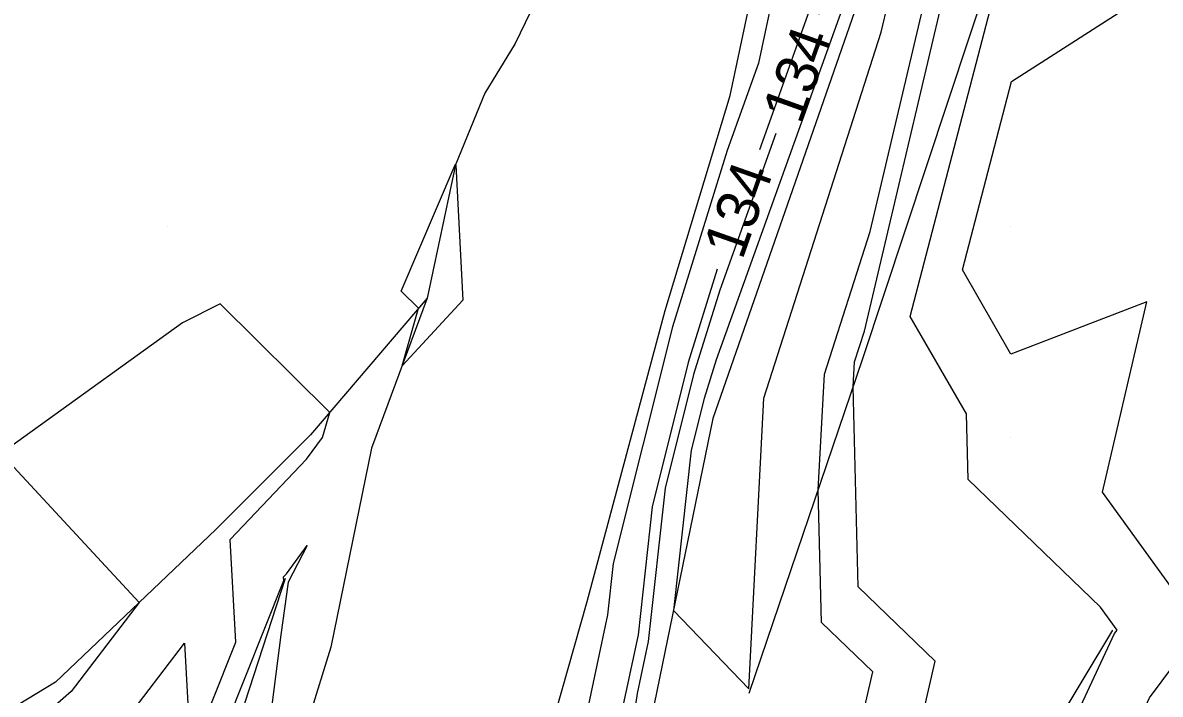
# Model space of a CAD drawing. Extents: x 2354170 to 2357230, y 866100 to 868290.
# Drawn here: x 2354863.1 to 2354917, y 867687.8 to 867719.7 of the extents above; entities that cross this region are included whole.
import ezdxf

# ---------------------------------------------------------------- set-up
doc = ezdxf.new("R2010")
doc.units = 0
for name, color, linetype in [('Default', 7, 'Continuous'), ('DTM Contours Minor', 7, 'Continuous'), ('DTM Contours Minor Text', 7, 'Continuous'), ('Exist DTM QL2 LIDAR Elevation Point', 7, 'Continuous'), ('PH Exist DTM Breakline', 7, 'Continuous')]:
    doc.layers.add(name, color=color, linetype=linetype)

msp = doc.modelspace()

# ---------------------------------------------------------------- linework, layer by layer
at = {"layer": 'Default'}
for points in [[(2354902.556, 867703.609), (2354903.024, 867705.067), (2354907.724, 867725.001), (2354909.081, 867733.361), (2354912.719, 867745.58), (2354915.178, 867755.069), (2354913.894, 867755.934), (2354911.171, 867752.17), (2354910.188, 867749.057), (2354908.62, 867745.558), (2354903.304, 867729.381), (2354901.796, 867726.502), (2354900.567, 867720.708), (2354898.045, 867713.672)], [(2354897.535, 867688.099), (2354898.255, 867701.892), (2354903.819, 867719.241), (2354905.138, 867724.836), (2354905.519, 867727.183), (2354912.109, 867749.322), (2354912.453, 867750.647), (2354912.274, 867750.767), (2354911.893, 867750.242), (2354911.756, 867749.807), (2354911.537, 867749.319), (2354903.897, 867726.066), (2354903.474, 867725.257), (2354903.129, 867723.631), (2354895.989, 867703.713), (2354895.421, 867701.88), (2354894.805, 867699.42), (2354893.965, 867691.829), (2354897.535, 867688.099)], [(2354900.118, 867727.746), (2354898.006, 867717.785), (2354896.518, 867713.636), (2354893.924, 867705.272), (2354891.116, 867694.047), (2354890.847, 867691.617), (2354889.042, 867683.114)], [(2354896.674, 867646.917), (2354897.558, 867647.236), (2354898.231, 867647.678), (2354898.833, 867648.209), (2354899.342, 867648.845), (2354899.757, 867649.568), (2354899.315, 867653.121), (2354899.428, 867653.378), (2354899.407, 867653.583), (2354899.595, 867653.95), (2354900.621, 867661.307), (2354900.885, 867661.78), (2354904.867, 867670.758), (2354908.228, 867677.692), (2354909.15, 867678.977), (2354909.834, 867679.906), (2354914.885, 867690.723), (2354915.009, 867690.89), (2354914.215, 867691.987), (2354907.945, 867698.041), (2354907.868, 867701.141), (2354905.197, 867705.767), (2354910.022, 867724.33)], [(2354897.136, 867646.092), (2354897.849, 867646.349), (2354898.716, 867646.918), (2354899.491, 867647.602), (2354900.146, 867648.421), (2354900.68, 867649.353), (2354900.329, 867652.174), (2354900.585, 867652.756), (2354900.538, 867653.218), (2354900.962, 867654.048), (2354901.787, 867659.958), (2354903.628, 867663.261), (2354906.613, 867669.991), (2354909.132, 867675.189), (2354911.681, 867678.745), (2354913.574, 867681.314), (2354916.544, 867687.672), (2354918.992, 867690.974), (2354914.316, 867697.432), (2354916.41, 867706.458), (2354909.97, 867703.985), (2354907.669, 867707.97), (2354909.995, 867716.917), (2354917.117, 867721.49)], [(2354881.881, 867706.154), (2354881.064, 867706.966), (2354883.615, 867712.952), (2354883.611, 867712.968), (2354883.642, 867712.974), (2354883.657, 867712.94), (2354883.982, 867706.541), (2354881.102, 867703.429), (2354881.881, 867706.154)], [(2354896.049, 867708.014), (2354894.672, 867703.576), (2354892.961, 867696.734), (2354892.29, 867690.67), (2354891.446, 867686.696), (2354889.152, 867671.415), (2354888.672, 867670.013), (2354889.093, 867662.618), (2354892.502, 867668.039), (2354900.131, 867671.221), (2354902.797, 867672.847), (2354904.625, 867681.785), (2354906.377, 867689.426), (2354902.731, 867692.948), (2354902.494, 867702.422), (2354902.556, 867703.609)], [(2354861.027, 867663.365), (2354863.788, 867665.097), (2354864.551, 867667.228), (2354865.733, 867669.725), (2354866.854, 867672.78), (2354869.828, 867681.8), (2354873.222, 867690.32), (2354872.956, 867695.182), (2354876.567, 867698.991), (2354877.334, 867700.032), (2354877.673, 867701.216), (2354872.487, 867706.367), (2354870.699, 867705.463), (2354862.099, 867699.264), (2354868.646, 867692.208), (2354865.413, 867687.975), (2354860.924, 867684.057)], [(2354870.031, 867679.524), (2354875.496, 867693.24), (2354875.486, 867693.424), (2354875.622, 867693.568), (2354876.604, 867694.899), (2354875.705, 867693.172), (2354875.358, 867690.667), (2354873.872, 867679.062)], [(2354821.668, 867684.348), (2354834.924, 867678.504), (2354845.732, 867673.016), (2354852.335, 867673.456), (2354855.467, 867672.258), (2354860.134, 867674.404), (2354866.15, 867684.956), (2354867.902, 867686.485), (2354870.791, 867690.268), (2354870.948, 867687.399), (2354869.624, 867684.075), (2354865.25, 867670.805), (2354864.6, 867669.033), (2354863.914, 867667.585), (2354863.471, 867666.349), (2354859.443, 867663.822), (2354858.963, 867663.271), (2354857.963, 867663.35), (2354855.874, 867664.008), (2354853.847, 867664.45), (2354851.754, 867665.414), (2354851.032, 867665.675)]]:
    msp.add_lwpolyline(points, dxfattribs=at)
at = {"layer": 'DTM Contours Minor'}
for points in [[(2354901.122, 867703.037), (2354903.289, 867709.792), (2354906.862, 867724.946), (2354907.894, 867731.302), (2354912.515, 867746.828), (2354914.269, 867753.595), (2354913.354, 867754.212), (2354911.412, 867751.527), (2354910.711, 867749.307), (2354909.592, 867746.812), (2354903.502, 867728.276), (2354902.355, 867726.087), (2354901.421, 867721.682), (2354900.85, 867720.088)], [(2354898.825, 867714.44), (2354896.166, 867707.02), (2354894.922, 867703.011), (2354893.576, 867697.629), (2354892.77, 867690.354), (2354892.248, 867687.891), (2354889.761, 867671.328), (2354889.883, 867671.106), (2354901.037, 867677.909), (2354902.25, 867683.841), (2354903.413, 867688.913), (2354900.992, 867691.25), (2354900.835, 867697.538), (2354901.122, 867703.037)]]:
    msp.add_lwpolyline(points, dxfattribs=at)
at = {"layer": 'Exist DTM QL2 LIDAR Elevation Point'}
for p, q in [((2354869.97, 867710.019), (2354869.97, 867710.019)), ((2354909.97, 867710.019), (2354909.97, 867710.019)), ((2354909.97, 867700.019), (2354909.97, 867700.019))]:
    msp.add_line(p, q, dxfattribs=at)
at = {"layer": 'PH Exist DTM Breakline'}
for points in [[(2354917.994, 867821.09), (2354915.083, 867810.677), (2354911.414, 867800.482), (2354908.54, 867791.731), (2354905.459, 867781.632), (2354902.527, 867771.531), (2354898.991, 867758.927), (2354895.729, 867747.582), (2354892.733, 867736.818), (2354889.538, 867725.068), (2354886.471, 867718.711), (2354885.034, 867716.352), (2354883.634, 867712.956), (2354882.286, 867706.629), (2354879.656, 867699.522), (2354877.733, 867690.075), (2354874.403, 867679.369), (2354871.097, 867669.4), (2354868.232, 867663.944), (2354864.362, 867659.032), (2354861.741, 867655.019), (2354856.706, 867652.259), (2354854.063, 867651.226), (2354842.325, 867650.345)], [(2354888.542, 867638.583), (2354885.456, 867639.538), (2354882.657, 867640.295), (2354878.662, 867642.105), (2354875.711, 867643.932), (2354876, 867645.567), (2354877.255, 867651.18), (2354878.779, 867656.622), (2354882.271, 867667.002), (2354886.008, 867678.591), (2354889.883, 867692.251), (2354893.584, 867706.044), (2354896.658, 867716.247), (2354899.235, 867728.401), (2354901.949, 867736.961), (2354906.38, 867747.234), (2354908.937, 867758.134), (2354911.889, 867769.49), (2354915.853, 867783.682), (2354920.077, 867796.759)], [(2354897.562, 867687.899), (2354902.951, 867703.767), (2354910.025, 867725.147), (2354913.469, 867740.971), (2354919.622, 867762.281), (2354921.453, 867769.79)], [(2354916.445, 867764.064), (2354912.011, 867749.929), (2354904.129, 867724.772), (2354895.841, 867700.928), (2354893.555, 867689.839), (2354889.579, 867670.44), (2354888.948, 867660.282), (2354888.124, 867655.154), (2354887.751, 867651.368), (2354890.618, 867649.882), (2354895.016, 867649.878), (2354896.548, 867650.318), (2354898.509, 867653.873), (2354900.426, 867661.533), (2354903.282, 867671.454), (2354907.716, 867679.109), (2354914.797, 867690.885)], [(2354882.286, 867706.629), (2354876.769, 867700.156), (2354872.268, 867695.659), (2354864.671, 867688.419), (2354856.089, 867683.226), (2354849.909, 867680.613), (2354837.905, 867679.424), (2354820.238, 867686.206), (2354794.609, 867694.799), (2354779.186, 867701.173), (2354753.804, 867712.704)], [(2354756.601, 867704.338), (2354773.498, 867695.237), (2354790.706, 867688.559), (2354804.184, 867682.422), (2354815.95, 867676.507), (2354827.944, 867670.782), (2354837.701, 867665.62), (2354849.28, 867661.053), (2354858.233, 867659.993), (2354862.815, 867659.683), (2354864.477, 867662.369), (2354865.94, 867666.45), (2354868.269, 867671.273), (2354870.26, 867676.971), (2354875.585, 867693.355)]]:
    msp.add_lwpolyline(points, dxfattribs=at)

# ---------------------------------------------------------------- texts
at = {"layer": 'Default'}
msp.add_text('134', height=2, rotation=70.5659, dxfattribs=at).set_placement((2354897.229, 867708.399))
at = {"layer": 'DTM Contours Minor Text'}
msp.add_text('134', height=2, rotation=70.2796, dxfattribs=at).set_placement((2354900.022, 867714.814))

doc.saveas('drawing.dxf')
